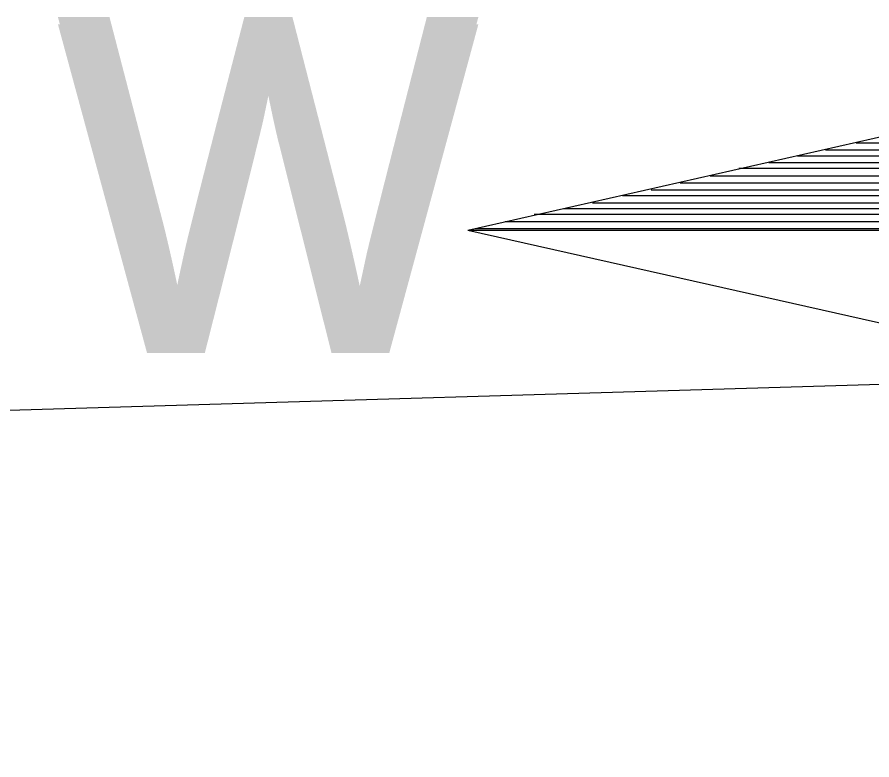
# Model space of a CAD drawing. Extents: x 509422 to 615075, y 6525431 to 6565970.
# Drawn here: x 513478.15 to 513491.22, y 6565921.59 to 6565932.95 of the extents above; entities that cross this region are included whole.
import ezdxf

# ---------------------------------------------------------------- set-up
doc = ezdxf.new("R2010")
doc.units = 0
doc.layers.add('kmakitsendused_kma_avalik_transport', color=7, linetype='Continuous')
doc.layers.add('VORMISTUS', color=7, linetype='Continuous')

msp = doc.modelspace()

# ---------------------------------------------------------------- linework, layer by layer
at = {"layer": 'kmakitsendused_kma_avalik_transport'}
msp.add_lwpolyline([(513557.609, 6565928.442), (513514.048, 6565928.004), (513195.175, 6565918.533)], dxfattribs=at)
at = {"layer": 'VORMISTUS'}
for p, q in [((513485.044, 6565929.692), (513495.744, 6565932.117)), ((513490.974, 6565931.027), (513497.789, 6565931.027)), ((513490.509, 6565930.917), (513497.964, 6565930.917)), ((513490.079, 6565930.827), (513498.164, 6565930.827)), ((513489.184, 6565930.637), (513498.559, 6565930.637)), ((513489.639, 6565930.722), (513498.344, 6565930.722)), ((513488.744, 6565930.522), (513498.734, 6565930.522)), ((513488.284, 6565930.412), (513498.934, 6565930.412)), ((513487.844, 6565930.307), (513499.104, 6565930.307)), ((513486.949, 6565930.107), (513499.504, 6565930.107)), ((513487.404, 6565930.222), (513499.324, 6565930.222)), ((513486.509, 6565930.022), (513499.694, 6565930.022)), ((513486.054, 6565929.932), (513499.869, 6565929.932)), ((513485.159, 6565929.717), (513500.264, 6565929.717)), ((513485.614, 6565929.822), (513500.084, 6565929.822)), ((513485.044, 6565929.692), (513495.744, 6565927.282)), ((513485.044, 6565929.692), (513515.564, 6565929.692))]:
    msp.add_line(p, q, dxfattribs=at)

# ---------------------------------------------------------------- texts
for p in [(513478.749, 6565927.922), (513478.749, 6565927.812), (513478.884, 6565927.922), (513478.884, 6565927.812)]:
    msp.add_text('W', height=5.025, dxfattribs=at).set_placement(p)

doc.saveas('drawing.dxf')
